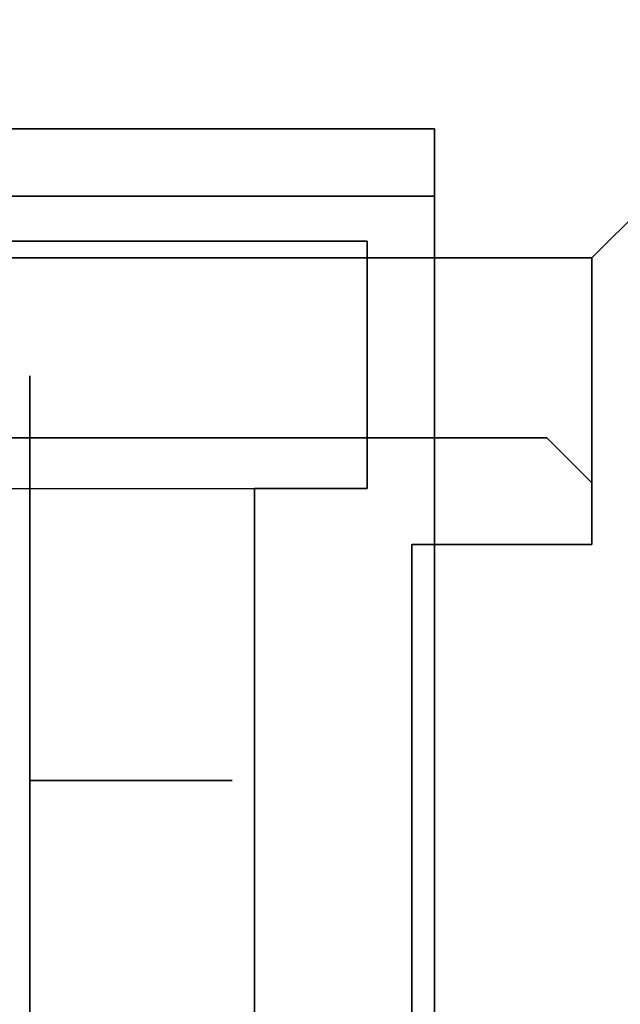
# Model space of a CAD drawing. Header units: millimetres. Extents: x 0 to 1524, y 0 to 1016.
# Tile 346 of 352: x 1396.12 to 1398.79, y 415.41 to 419.79. Entities that reach past the tile are written whole.
import ezdxf

# ---------------------------------------------------------------- set-up
doc = ezdxf.new("R2010")
doc.units = ezdxf.units.MM
doc.header["$LTSCALE"] = 83.82
doc.layers.get('0').update_dxf_attribs({"linetype": 'CONTINUOUS'})
doc.styles.get("Standard").update_dxf_attribs({"font": 'txt', "width": 0.8})
doc.dimstyles.new('DIMSTYLE_1', dxfattribs={"dimtxt": 15, "dimasz": 12, "dimexe": 0.18, "dimexo": 0.0625, "dimgap": 0.09, "dimtad": 1, "dimzin": 0, "dimdsep": 46, "dimtxsty": 'STANDARD', "dimblk": 'CLOSED', "dimblk1": 'CLOSED', "dimblk2": 'CLOSED', "dimcen": 0.09, "dimadec": 0, "dimazin": 0, "dimtp": 0.01, "dimtm": 0.01, "dimtfac": 1, "dimtofl": 0, "dimtmove": 0, "dimatfit": 3, "dimldrblk": 'CLOSED', "dimfxl": 1, "dimtolj": 1, "dimtzin": 0, "dimarcsym": 0})

# ---------------------------------------------------------------- blocks, each defined once
blk = doc.blocks.new('_CLOSED')
at = {"color": 0, "linetype": 'BYBLOCK'}
for p, q in [((0, 0), (-1, 0.20833)), ((-1, 0.20833), (-1, -0.20833)), ((-1, -0.20833), (0, 0)), ((-1, 0), (0, 0))]:
    blk.add_line(p, q, dxfattribs=at)
blk = doc.blocks.new('*D5')
at = {"color": 2, "linetype": 'CONTINUOUS'}
for p, q in [((1198.1454, 405.5567), (1198.1454, 520.5283)), ((1416.104, 413.0175), (1416.104, 520.5283)), ((1198.1454, 519.5283), (1307.1247, 519.5283)), ((1416.104, 519.5283), (1307.1247, 519.5283))]:
    blk.add_line(p, q, dxfattribs=at)
at = {"color": 2, "linetype": 'CONTINUOUS', "xscale": 12, "yscale": 12, "zscale": 12, "rotation": 180}
blk.add_blockref('_CLOSED', (1198.1454, 519.5283), dxfattribs=at)
at = {"color": 2, "linetype": 'CONTINUOUS', "xscale": 12, "yscale": 12, "zscale": 12}
blk.add_blockref('_CLOSED', (1416.104, 519.5283), dxfattribs=at)

msp = doc.modelspace()

# ---------------------------------------------------------------- linework, layer by layer
at = {"color": 6, "linetype": 'CONTINUOUS'}
for p, q in [((1398.6654, 418.7317), (1400.1654, 420.2317)), ((1400.1654, 420.2317), (1398.6654, 418.7317)), ((1398.6654, 418.7317), (1400.1654, 420.2317)), ((1400.1654, 420.2317), (1398.6654, 418.7317)), ((1398.6654, 418.7317), (1400.1654, 420.2317)), ((1400.1654, 420.2317), (1398.6654, 418.7317)), ((1398.6654, 418.7317), (1400.1654, 420.2317)), ((1400.1654, 420.2317), (1398.6654, 418.7317)), ((1394.2654, 419.3067), (1397.9654, 419.3067)), ((1397.9654, 419.3067), (1394.2654, 419.3067)), ((1394.2654, 419.3067), (1397.9654, 419.3067)), ((1397.9654, 419.3067), (1394.2654, 419.3067)), ((1394.2654, 419.3067), (1397.9654, 419.3067)), ((1397.9654, 419.3067), (1394.2654, 419.3067)), ((1394.2654, 419.3067), (1397.9654, 419.3067)), ((1397.9654, 419.3067), (1394.2654, 419.3067)), ((1397.9654, 419.0067), (1394.2654, 419.0067)), ((1394.2654, 419.0067), (1397.9654, 419.0067)), ((1397.9654, 419.0067), (1394.2654, 419.0067)), ((1394.2654, 419.0067), (1397.9654, 419.0067)), ((1397.9654, 419.0067), (1394.2654, 419.0067)), ((1394.2654, 419.0067), (1397.9654, 419.0067)), ((1397.9654, 419.0067), (1394.2654, 419.0067)), ((1394.2654, 419.0067), (1397.9654, 419.0067)), ((1398.6654, 418.7317), (1395.7654, 418.7317)), ((1398.6654, 418.7317), (1395.7654, 418.7317)), ((1398.6654, 418.7317), (1395.7654, 418.7317)), ((1398.6654, 418.7317), (1395.7654, 418.7317)), ((1398.6654, 418.7317), (1395.7654, 418.7317)), ((1398.6654, 418.7317), (1395.7654, 418.7317)), ((1398.6654, 418.7317), (1395.7654, 418.7317)), ((1398.6654, 418.7317), (1395.7654, 418.7317)), ((1398.6654, 418.7317), (1398.6654, 417.7317)), ((1398.6654, 417.7317), (1398.6654, 418.7317)), ((1398.6654, 418.7317), (1398.6654, 417.7317)), ((1398.6654, 417.7317), (1398.6654, 418.7317)), ((1398.6654, 418.7317), (1398.6654, 417.7317)), ((1398.6654, 417.7317), (1398.6654, 418.7317)), ((1398.6654, 418.7317), (1398.6654, 417.7317)), ((1398.6654, 417.7317), (1398.6654, 418.7317)), ((1398.6654, 417.7317), (1398.4654, 417.9317)), ((1398.4654, 417.9317), (1398.6654, 417.7317)), ((1398.6654, 417.7317), (1398.4654, 417.9317)), ((1398.4654, 417.9317), (1398.6654, 417.7317)), ((1398.6654, 417.7317), (1398.4654, 417.9317)), ((1398.4654, 417.9317), (1398.6654, 417.7317)), ((1398.6654, 417.7317), (1398.4654, 417.9317)), ((1398.4654, 417.9317), (1398.6654, 417.7317)), ((1398.6654, 417.7317), (1398.6654, 417.4567)), ((1398.6654, 417.4567), (1398.6654, 417.7317)), ((1398.6654, 417.7317), (1398.6654, 417.4567)), ((1398.6654, 417.4567), (1398.6654, 417.7317)), ((1398.6654, 417.7317), (1398.6654, 417.4567)), ((1398.6654, 417.4567), (1398.6654, 417.7317)), ((1398.6654, 417.7317), (1398.6654, 417.4567)), ((1398.6654, 417.4567), (1398.6654, 417.7317)), ((1394.3654, 417.7067), (1397.6654, 417.7067)), ((1394.3654, 417.7067), (1397.6654, 417.7067)), ((1394.3654, 417.7067), (1397.6654, 417.7067)), ((1394.3654, 417.7067), (1397.6654, 417.7067)), ((1394.3654, 417.7067), (1397.6654, 417.7067)), ((1394.3654, 417.7067), (1397.6654, 417.7067)), ((1394.3654, 417.7067), (1397.6654, 417.7067)), ((1394.3654, 417.7067), (1397.6654, 417.7067)), ((1395.3154, 417.7067), (1397.1654, 417.7067)), ((1395.3154, 417.7067), (1397.1654, 417.7067)), ((1395.3154, 417.7067), (1397.1654, 417.7067)), ((1395.3154, 417.7067), (1397.1654, 417.7067)), ((1395.3154, 417.7067), (1397.1654, 417.7067)), ((1395.3154, 417.7067), (1397.1654, 417.7067)), ((1395.3154, 417.7067), (1397.1654, 417.7067)), ((1395.3154, 417.7067), (1397.1654, 417.7067))]:
    msp.add_line(p, q, dxfattribs=at)
at = {"color": 7, "linetype": 'CONTINUOUS'}
for p, q in [((1397.9654, 419.0067), (1397.9654, 409.8067)), ((1397.9654, 409.8067), (1397.9654, 419.0067)), ((1397.9654, 419.0067), (1397.9654, 409.8067)), ((1397.9654, 409.8067), (1397.9654, 419.0067)), ((1397.9654, 419.0067), (1397.9654, 409.8067)), ((1397.9654, 409.8067), (1397.9654, 419.0067)), ((1397.9654, 419.0067), (1397.9654, 409.8067)), ((1397.9654, 409.8067), (1397.9654, 419.0067)), ((1397.6654, 418.8067), (1395.7654, 418.8067)), ((1395.7654, 418.8067), (1397.6654, 418.8067)), ((1397.6654, 418.8067), (1395.7654, 418.8067)), ((1395.7654, 418.8067), (1397.6654, 418.8067)), ((1397.6654, 418.8067), (1395.7654, 418.8067)), ((1395.7654, 418.8067), (1397.6654, 418.8067)), ((1397.6654, 418.8067), (1395.7654, 418.8067)), ((1395.7654, 418.8067), (1397.6654, 418.8067)), ((1397.6654, 417.7067), (1397.6654, 418.8067)), ((1397.6654, 418.8067), (1397.6654, 417.7067)), ((1397.6654, 417.7067), (1397.6654, 418.8067)), ((1397.6654, 418.8067), (1397.6654, 417.7067)), ((1397.6654, 417.7067), (1397.6654, 418.8067)), ((1397.6654, 418.8067), (1397.6654, 417.7067)), ((1397.6654, 417.7067), (1397.6654, 418.8067)), ((1397.6654, 418.8067), (1397.6654, 417.7067)), ((1395.7654, 418.7317), (1398.6654, 418.7317)), ((1398.6654, 418.7317), (1395.7654, 418.7317)), ((1395.7654, 418.7317), (1398.6654, 418.7317)), ((1398.6654, 418.7317), (1395.7654, 418.7317)), ((1395.7654, 418.7317), (1398.6654, 418.7317)), ((1398.6654, 418.7317), (1395.7654, 418.7317)), ((1395.7654, 418.7317), (1398.6654, 418.7317)), ((1398.6654, 418.7317), (1395.7654, 418.7317)), ((1398.6654, 418.7317), (1398.6654, 417.7317)), ((1398.6654, 417.7317), (1398.6654, 418.7317)), ((1398.6654, 418.7317), (1398.6654, 417.7317)), ((1398.6654, 417.7317), (1398.6654, 418.7317)), ((1398.6654, 418.7317), (1398.6654, 417.7317)), ((1398.6654, 417.7317), (1398.6654, 418.7317)), ((1398.6654, 418.7317), (1398.6654, 417.7317)), ((1398.6654, 417.7317), (1398.6654, 418.7317)), ((1396.1654, 418.2067), (1396.1654, 418.0567)), ((1396.1654, 418.0567), (1396.1654, 418.2067)), ((1396.1654, 418.2067), (1396.1654, 418.0567)), ((1396.1654, 418.0567), (1396.1654, 418.2067)), ((1396.1654, 418.2067), (1396.1654, 418.0567)), ((1396.1654, 418.0567), (1396.1654, 418.2067)), ((1396.1654, 418.2067), (1396.1654, 418.0567)), ((1396.1654, 418.0567), (1396.1654, 418.2067)), ((1398.6654, 418.2067), (1398.6654, 418.0567)), ((1398.6654, 418.0567), (1398.6654, 418.2067)), ((1398.6654, 418.2067), (1398.6654, 418.0567)), ((1398.6654, 418.0567), (1398.6654, 418.2067)), ((1398.6654, 418.2067), (1398.6654, 418.0567)), ((1398.6654, 418.0567), (1398.6654, 418.2067)), ((1398.6654, 418.2067), (1398.6654, 418.0567)), ((1398.6654, 418.0567), (1398.6654, 418.2067)), ((1396.1654, 418.0567), (1396.1654, 417.4567)), ((1396.1654, 417.4567), (1396.1654, 418.0567)), ((1396.1654, 418.0567), (1396.1654, 417.4567)), ((1396.1654, 417.4567), (1396.1654, 418.0567)), ((1396.1654, 418.0567), (1396.1654, 417.4567)), ((1396.1654, 417.4567), (1396.1654, 418.0567)), ((1396.1654, 418.0567), (1396.1654, 417.4567)), ((1396.1654, 417.4567), (1396.1654, 418.0567)), ((1398.6654, 418.0567), (1398.6654, 417.4567)), ((1398.6654, 417.4567), (1398.6654, 418.0567)), ((1398.6654, 418.0567), (1398.6654, 417.4567)), ((1398.6654, 417.4567), (1398.6654, 418.0567)), ((1398.6654, 418.0567), (1398.6654, 417.4567)), ((1398.6654, 417.4567), (1398.6654, 418.0567)), ((1398.6654, 418.0567), (1398.6654, 417.4567)), ((1398.6654, 417.4567), (1398.6654, 418.0567)), ((1398.4654, 417.9317), (1395.7654, 417.9317)), ((1395.7654, 417.9317), (1398.4654, 417.9317)), ((1398.4654, 417.9317), (1395.7654, 417.9317)), ((1395.7654, 417.9317), (1398.4654, 417.9317)), ((1398.4654, 417.9317), (1395.7654, 417.9317)), ((1395.7654, 417.9317), (1398.4654, 417.9317)), ((1398.4654, 417.9317), (1395.7654, 417.9317)), ((1395.7654, 417.9317), (1398.4654, 417.9317)), ((1398.6654, 417.7317), (1398.4654, 417.9317)), ((1398.4654, 417.9317), (1398.6654, 417.7317)), ((1398.6654, 417.7317), (1398.4654, 417.9317)), ((1398.4654, 417.9317), (1398.6654, 417.7317)), ((1398.6654, 417.7317), (1398.4654, 417.9317)), ((1398.4654, 417.9317), (1398.6654, 417.7317)), ((1398.6654, 417.7317), (1398.4654, 417.9317)), ((1398.4654, 417.9317), (1398.6654, 417.7317)), ((1397.1654, 417.7067), (1397.6654, 417.7067)), ((1397.1654, 411.1067), (1397.1654, 417.7067)), ((1397.1654, 417.7067), (1397.1654, 411.1067)), ((1397.6654, 417.7067), (1397.1654, 417.7067)), ((1397.1654, 417.7067), (1397.6654, 417.7067)), ((1397.1654, 411.1067), (1397.1654, 417.7067)), ((1397.1654, 417.7067), (1397.1654, 411.1067)), ((1397.6654, 417.7067), (1397.1654, 417.7067)), ((1397.1654, 417.7067), (1397.6654, 417.7067)), ((1397.1654, 411.1067), (1397.1654, 417.7067)), ((1397.1654, 417.7067), (1397.1654, 411.1067)), ((1397.6654, 417.7067), (1397.1654, 417.7067)), ((1397.1654, 417.7067), (1397.6654, 417.7067)), ((1397.1654, 411.1067), (1397.1654, 417.7067)), ((1397.1654, 417.7067), (1397.1654, 411.1067)), ((1397.6654, 417.7067), (1397.1654, 417.7067)), ((1396.1654, 417.4567), (1396.1654, 411.3567)), ((1396.1654, 411.3567), (1396.1654, 417.4567)), ((1396.1654, 417.4567), (1396.1654, 411.3567)), ((1396.1654, 411.3567), (1396.1654, 417.4567)), ((1396.1654, 417.4567), (1396.1654, 411.3567)), ((1396.1654, 411.3567), (1396.1654, 417.4567)), ((1396.1654, 417.4567), (1396.1654, 411.3567)), ((1396.1654, 411.3567), (1396.1654, 417.4567)), ((1397.8654, 417.4567), (1398.6654, 417.4567)), ((1397.8654, 411.3567), (1397.8654, 417.4567)), ((1398.6654, 417.4567), (1397.8654, 417.4567)), ((1397.8654, 417.4567), (1397.8654, 411.3567)), ((1397.8654, 417.4567), (1398.6654, 417.4567)), ((1397.8654, 411.3567), (1397.8654, 417.4567)), ((1398.6654, 417.4567), (1397.8654, 417.4567)), ((1397.8654, 417.4567), (1397.8654, 411.3567)), ((1397.8654, 417.4567), (1398.6654, 417.4567)), ((1397.8654, 411.3567), (1397.8654, 417.4567)), ((1398.6654, 417.4567), (1397.8654, 417.4567)), ((1397.8654, 417.4567), (1397.8654, 411.3567)), ((1397.8654, 417.4567), (1398.6654, 417.4567)), ((1397.8654, 411.3567), (1397.8654, 417.4567)), ((1398.6654, 417.4567), (1397.8654, 417.4567)), ((1397.8654, 417.4567), (1397.8654, 411.3567)), ((1396.1654, 417.4067), (1396.1654, 416.4067)), ((1396.1654, 416.4067), (1396.1654, 417.4067)), ((1396.1654, 417.4067), (1396.1654, 416.4067)), ((1396.1654, 416.4067), (1396.1654, 417.4067)), ((1396.1654, 417.4067), (1396.1654, 416.4067)), ((1396.1654, 416.4067), (1396.1654, 417.4067)), ((1396.1654, 417.4067), (1396.1654, 416.4067)), ((1396.1654, 416.4067), (1396.1654, 417.4067)), ((1396.1654, 416.4067), (1397.0654, 416.4067)), ((1397.0654, 416.4067), (1396.1654, 416.4067)), ((1396.1654, 416.4067), (1397.0654, 416.4067)), ((1397.0654, 416.4067), (1396.1654, 416.4067)), ((1396.1654, 416.4067), (1397.0654, 416.4067)), ((1397.0654, 416.4067), (1396.1654, 416.4067)), ((1396.1654, 416.4067), (1397.0654, 416.4067)), ((1397.0654, 416.4067), (1396.1654, 416.4067)), ((1397.0654, 416.4067), (1396.8654, 416.4067)), ((1396.8654, 416.4067), (1397.0654, 416.4067)), ((1397.0654, 416.4067), (1396.8654, 416.4067)), ((1396.8654, 416.4067), (1397.0654, 416.4067)), ((1397.0654, 416.4067), (1396.8654, 416.4067)), ((1396.8654, 416.4067), (1397.0654, 416.4067)), ((1397.0654, 416.4067), (1396.8654, 416.4067)), ((1396.8654, 416.4067), (1397.0654, 416.4067)), ((1397.0654, 416.4067), (1396.8654, 416.4067)), ((1396.8654, 416.4067), (1397.0654, 416.4067)), ((1397.0654, 416.4067), (1396.8654, 416.4067)), ((1396.8654, 416.4067), (1397.0654, 416.4067)), ((1397.0654, 416.4067), (1396.8654, 416.4067)), ((1396.8654, 416.4067), (1397.0654, 416.4067)), ((1397.0654, 416.4067), (1396.8654, 416.4067)), ((1396.8654, 416.4067), (1397.0654, 416.4067))]:
    msp.add_line(p, q, dxfattribs=at)
for points in [[(1397.9654, 419.3067), (1397.9654, 419.3009), (1397.9654, 419.284), (1397.9654, 419.2565), (1397.9654, 419.2188), (1397.9654, 419.1735), (1397.9654, 419.1219), (1397.9654, 419.066), (1397.9654, 419.0067)], [(1397.9654, 419.0067), (1397.9654, 419.0649), (1397.9654, 419.121), (1397.9654, 419.1727), (1397.9654, 419.2188), (1397.9654, 419.2559), (1397.9654, 419.2836), (1397.9654, 419.3007), (1397.9654, 419.3067)], [(1397.9654, 419.3067), (1397.9654, 419.3009), (1397.9654, 419.284), (1397.9654, 419.2565), (1397.9654, 419.2188), (1397.9654, 419.1735), (1397.9654, 419.1219), (1397.9654, 419.066), (1397.9654, 419.0067)], [(1397.9654, 419.0067), (1397.9654, 419.0649), (1397.9654, 419.121), (1397.9654, 419.1727), (1397.9654, 419.2188), (1397.9654, 419.2559), (1397.9654, 419.2836), (1397.9654, 419.3007), (1397.9654, 419.3067)], [(1397.9654, 419.3067), (1397.9654, 419.3009), (1397.9654, 419.284), (1397.9654, 419.2565), (1397.9654, 419.2188), (1397.9654, 419.1735), (1397.9654, 419.1219), (1397.9654, 419.066), (1397.9654, 419.0067)], [(1397.9654, 419.0067), (1397.9654, 419.0649), (1397.9654, 419.121), (1397.9654, 419.1727), (1397.9654, 419.2188), (1397.9654, 419.2559), (1397.9654, 419.2836), (1397.9654, 419.3007), (1397.9654, 419.3067)], [(1397.9654, 419.3067), (1397.9654, 419.3009), (1397.9654, 419.284), (1397.9654, 419.2565), (1397.9654, 419.2188), (1397.9654, 419.1735), (1397.9654, 419.1219), (1397.9654, 419.066), (1397.9654, 419.0067)], [(1397.9654, 419.0067), (1397.9654, 419.0649), (1397.9654, 419.121), (1397.9654, 419.1727), (1397.9654, 419.2188), (1397.9654, 419.2559), (1397.9654, 419.2836), (1397.9654, 419.3007), (1397.9654, 419.3067)]]:
    msp.add_lwpolyline(points, dxfattribs=at)

# ---------------------------------------------------------------- dimensions: what is measured, and where the dimension line sits
at = {"color": 2, "linetype": 'CONTINUOUS'}
dim = msp.add_linear_dim(base=(1198.1454, 519.5283), p1=(1416.104, 413.0175), p2=(1198.1454, 405.5567), angle=180, dimstyle='DIMSTYLE_1', dxfattribs=at)
dim.commit()
dim.dimension.update_dxf_attribs({"geometry": '*D5', "text_midpoint": (1271.1247, 523.2783), "dimtype": 160})

doc.saveas('drawing.dxf')
